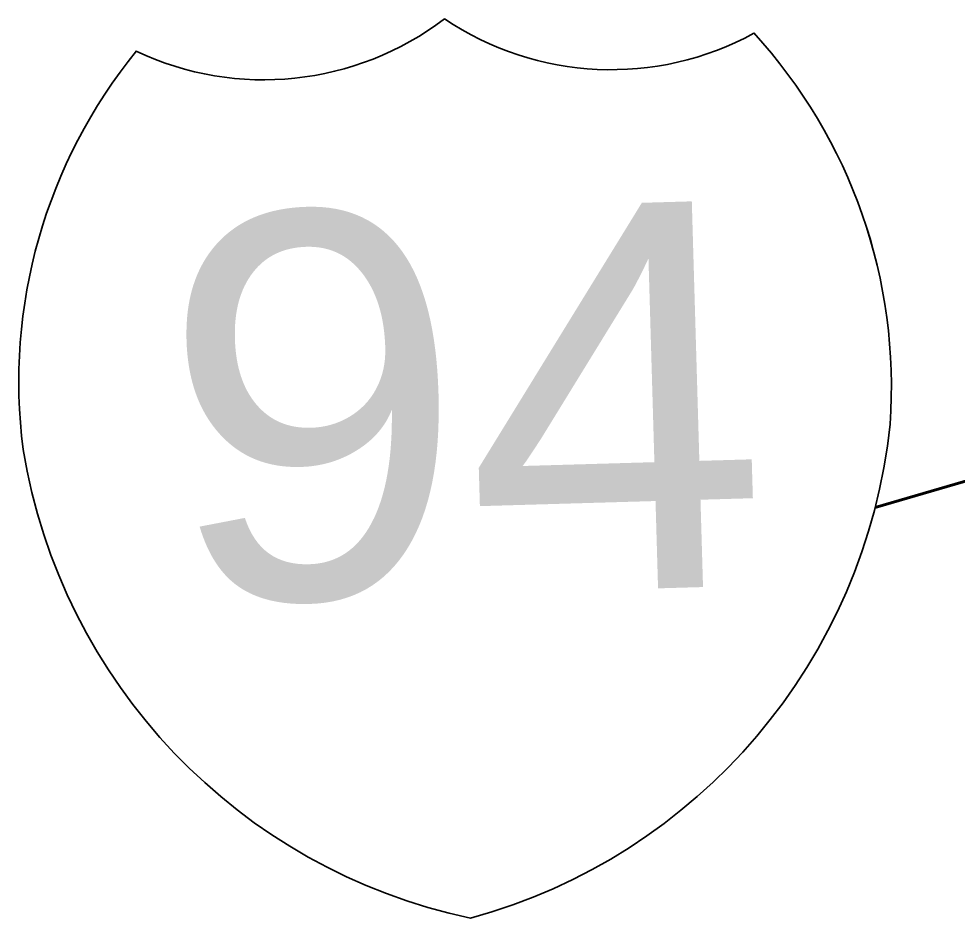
# Model space of a CAD drawing. Extents: x 34705 to 138605, y 34275 to 143551.
# Drawn here: x 69079 to 69930, y 98525 to 99341 of the extents above; entities that cross this region are included whole.
import ezdxf
from ezdxf.enums import TextEntityAlignment as Align

# ---------------------------------------------------------------- set-up
doc = ezdxf.new("R2010")
doc.units = 0
doc.header["$LTSCALE"] = 30
doc.layers.add('51', color=7, linetype='Continuous', lineweight=35)

msp = doc.modelspace()

# ---------------------------------------------------------------- linework, layer by layer
at = {"layer": '51', "lineweight": 60}
msp.add_lwpolyline([(69855.84, 98897.31), (71068.51, 99251.13)], dxfattribs=at)
at = {"layer": '51'}
for centre, radius, start, end in [((69301.39, 99555.76), 270.46, 244.71949, 307.28767), ((69301.39, 99555.76), 270.46, 244.71949, 307.28767), ((69301.39, 99555.76), 270.46, 244.71949, 307.28767), ((69616.49, 99564.92), 270.46, 236.01094, 298.61051), ((69616.49, 99564.92), 270.46, 236.01094, 298.61051), ((69616.49, 99564.92), 270.46, 236.01094, 298.61051), ((69396.26, 99007.04), 474.35, 355.88196, 42.547), ((69396.27, 99007.04), 474.35, 355.88196, 42.547), ((69396.27, 99007.04), 474.35, 355.88196, 42.547), ((69553.65, 99011.61), 474.35, 140.783, 187.44804), ((69553.65, 99011.61), 474.35, 140.783, 187.44804), ((69553.65, 99011.61), 474.35, 140.783, 187.44804), ((69351.96, 99026.63), 520.21, 285.27853, 354.07994), ((69351.96, 99026.63), 520.21, 285.27853, 354.07994), ((69351.96, 99026.63), 520.21, 285.27853, 354.07994), ((69596.74, 99033.74), 520.21, 189.25006, 258.05147), ((69596.74, 99033.74), 520.21, 189.25006, 258.05147), ((69596.74, 99033.74), 520.21, 189.25006, 258.05147)]:
    msp.add_arc(centre, radius, start, end, dxfattribs=at)

# ---------------------------------------------------------------- texts
at = {"layer": '51', "width": 1.05}
msp.add_text('94', height=350, rotation=1.665, dxfattribs=at).set_placement((69488.48, 98819.06), align=Align.CENTER)

doc.saveas('drawing.dxf')
